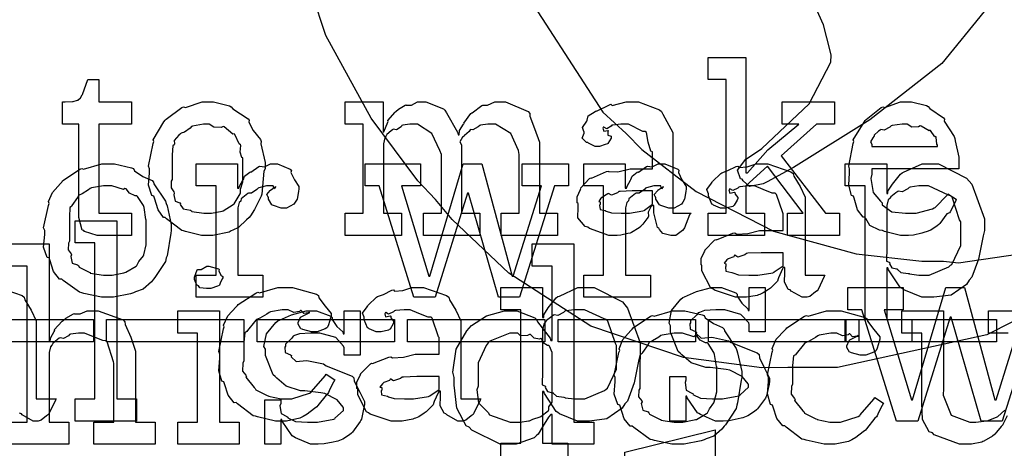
# Model space of a CAD drawing. Extents: x 0 to 8.5, y 0 to 11.
# Tile 347 of 379: x 3.753 to 4.368, y 9.241 to 9.508. Entities that reach past the tile are written whole.
import ezdxf

# ---------------------------------------------------------------- set-up
doc = ezdxf.new("R2010")
doc.units = 0
doc.layers.get('0').update_dxf_attribs({"linetype": 'CONTINUOUS'})

msp = doc.modelspace()

# ---------------------------------------------------------------- linework, layer by layer
at = {"color": 0}
for points in [[(4.45128, 9.35949), (4.35693, 9.31158), (4.26367, 9.29124), (4.23264, 9.29124), (4.21631, 9.29113), (4.16732, 9.29742), (4.10954, 9.31711), (4.05832, 9.3501), (4.02285, 9.38362), (4.01258, 9.39606), (4.00151, 9.40782), (3.97228, 9.44678), (3.94412, 9.49849), (3.92686, 9.55024)], [(4.06218, 9.53521), (4.11703, 9.45057), (4.13151, 9.43728), (4.14139, 9.42725), (4.1754, 9.4011), (4.22353, 9.37636), (4.27522, 9.36219), (4.31619, 9.35764), (4.32986, 9.35764), (4.33919, 9.35656), (4.3916, 9.36421)], [(4.35514, 9.5134), (4.32883, 9.48096), (4.28375, 9.44569), (4.236, 9.41613), (4.21962, 9.40712), (4.21962, 9.40712), (4.21712, 9.40593), (4.20871, 9.40424), (4.20475, 9.40776), (4.204, 9.40886), (4.20307, 9.40907), (4.20122, 9.41433), (4.20643, 9.42117), (4.2079, 9.42231), (4.21625, 9.42785), (4.24593, 9.45583), (4.25933, 9.48172), (4.25956, 9.48611), (4.2589, 9.48882), (4.25483, 9.50515), (4.24621, 9.52419)], [(3.74517, 9.36833), (3.77121, 9.36833), (3.77121, 9.308), (3.77186, 9.308), (3.77186, 9.308), (3.77235, 9.30994), (3.77436, 9.31375), (3.77468, 9.31429), (3.77442, 9.31478), (3.77935, 9.32015), (3.77989, 9.32058), (3.77989, 9.32058), (3.78157, 9.3221), (3.78635, 9.32471), (3.78706, 9.32493), (3.78711, 9.32471), (3.79064, 9.32471), (3.79492, 9.32667), (3.79639, 9.32667), (3.80192, 9.32667), (3.81739, 9.3209), (3.81853, 9.31972), (3.81879, 9.31799), (3.82232, 9.31011), (3.82525, 9.30154), (3.82525, 9.29867), (3.82525, 9.25722), (3.8374, 9.25722), (3.8374, 9.24333), (3.79921, 9.24333), (3.79921, 9.25722), (3.81158, 9.25722), (3.81158, 9.29389), (3.81131, 9.29476), (3.8074, 9.30724), (3.80658, 9.308), (3.80479, 9.30806), (3.79889, 9.31044), (3.79324, 9.31278), (3.79139, 9.31278), (3.78956, 9.31278), (3.78461, 9.31207), (3.78401, 9.3119), (3.78336, 9.31104), (3.78022, 9.30935), (3.778, 9.30979), (3.7775, 9.30951), (3.77653, 9.30871), (3.7736, 9.30626), (3.77311, 9.30544), (3.77294, 9.30518), (3.77214, 9.30425), (3.77121, 9.30072), (3.77121, 9.29953), (3.77121, 9.25722), (3.78358, 9.25722), (3.78358, 9.24333), (3.74517, 9.24333)], [(3.74517, 9.25722), (3.75754, 9.25722), (3.75754, 9.35444), (3.74517, 9.35444)], [(3.73981, 9.34119), (3.75429, 9.33615), (3.75558, 9.33513), (3.75603, 9.3335), (3.76004, 9.32699), (3.76318, 9.32042), (3.76318, 9.31819), (3.76318, 9.27175), (3.77556, 9.27175), (3.77512, 9.27083), (3.77126, 9.26269), (3.77078, 9.26199), (3.76958, 9.26118), (3.76617, 9.2584), (3.76438, 9.25786), (3.76383, 9.25786), (3.76133, 9.25786), (3.75439, 9.26167), (3.75385, 9.26243), (3.75265, 9.26281)], [(4.05339, 9.23008), (4.05339, 9.24397), (4.05339, 9.24397), (4.06575, 9.24397), (4.06575, 9.32731), (4.05339, 9.32731), (4.05339, 9.34119), (4.07943, 9.34119), (4.07943, 9.32254), (4.08008, 9.32254), (4.08008, 9.32406), (4.08296, 9.32844), (4.08794, 9.33469), (4.08897, 9.33556), (4.0899, 9.33583), (4.1014, 9.34119), (4.10525, 9.34119), (4.11165, 9.34119), (4.12924, 9.33219), (4.13086, 9.33035), (4.13238, 9.32835), (4.1404, 9.30675), (4.1404, 9.29953), (4.13954, 9.29617), (4.13667, 9.28168), (4.13243, 9.27035), (4.13086, 9.2685), (4.12918, 9.26585), (4.11951, 9.25922), (4.10878, 9.25786), (4.10525, 9.25786), (4.10118, 9.25786), (4.09, 9.26243), (4.08897, 9.26329), (4.08789, 9.26378), (4.08051, 9.27507), (4.08008, 9.27632), (4.07943, 9.27632), (4.07943, 9.24397), (4.09506, 9.24397), (4.09506, 9.23008)], [(4.3884, 9.32731), (4.36649, 9.25786), (4.35325, 9.25786), (4.33458, 9.32275), (4.33393, 9.32275), (4.31375, 9.25786), (4.30051, 9.25786), (4.27881, 9.32731), (4.27881, 9.32731), (4.27013, 9.32731), (4.27013, 9.34119), (4.30464, 9.34119), (4.30464, 9.32731), (4.29269, 9.32731), (4.30985, 9.27111), (4.31049, 9.27111), (4.33132, 9.34119), (4.34283, 9.34119), (4.36193, 9.27111), (4.36257, 9.27111), (4.38015, 9.32731)], [(4.36951, 9.26113), (4.36708, 9.25608), (4.36675, 9.25549), (4.36572, 9.25439), (4.36279, 9.25082), (4.36187, 9.24972), (4.36154, 9.2494), (4.3604, 9.24849), (4.35504, 9.24539), (4.35439, 9.24507), (4.35368, 9.24462), (4.34733, 9.24333), (4.34526, 9.24333), (4.34526, 9.24333), (4.33968, 9.24333), (4.324, 9.24929), (4.32292, 9.25049), (4.3209, 9.25114), (4.31657, 9.25879), (4.31619, 9.26921), (4.31619, 9.27263), (4.31619, 9.31278), (4.30382, 9.31278), (4.30382, 9.32667), (4.32986, 9.32667), (4.32986, 9.27806), (4.32958, 9.27403), (4.33447, 9.26156), (4.34614, 9.25722), (4.35004, 9.25722), (4.35004, 9.25722), (4.35661, 9.25797), (4.35721, 9.25808), (4.35758, 9.25819), (4.36322, 9.26042), (4.36372, 9.26069), (4.36372, 9.26069), (4.36817, 9.2646)], [(4.37022, 9.31278), (4.35786, 9.31278), (4.35786, 9.32667), (4.3839, 9.32667)]]:
    msp.add_lwpolyline(points, dxfattribs=at)
for points in [[(4.18278, 9.38753), (4.19407, 9.38753), (4.19407, 9.47086), (4.18278, 9.47086), (4.18278, 9.48475), (4.20643, 9.48475), (4.20643, 9.41271), (4.20731, 9.41271), (4.22011, 9.42703), (4.23942, 9.44308), (4.229, 9.44308), (4.229, 9.45697), (4.26178, 9.45697), (4.26178, 9.44308), (4.25049, 9.44308), (4.22835, 9.42333), (4.25613, 9.38753), (4.26481, 9.38753), (4.26481, 9.37364), (4.23226, 9.37364), (4.23226, 9.38753), (4.24203, 9.38753), (4.21989, 9.41683), (4.20643, 9.40468), (4.20643, 9.38753), (4.21793, 9.38753), (4.21793, 9.37364), (4.18278, 9.37364), (4.18278, 9.38753)], [(3.80393, 9.37364), (3.80117, 9.37364), (3.79335, 9.37619), (3.79286, 9.37668), (3.79183, 9.37701), (3.78982, 9.38493), (3.78982, 9.38753), (3.78982, 9.44308), (3.77962, 9.44308), (3.77962, 9.45697), (3.78114, 9.45697), (3.78114, 9.45697), (3.78581, 9.45719), (3.78614, 9.45719), (3.78614, 9.45719), (3.78896, 9.45801), (3.78917, 9.45806), (3.78917, 9.45811), (3.79081, 9.45947), (3.7909, 9.45958), (3.7909, 9.45958), (3.79189, 9.46137), (3.79199, 9.46153), (3.79546, 9.47086), (3.80219, 9.47086), (3.80219, 9.45697), (3.8226, 9.45697), (3.8226, 9.44308), (3.80219, 9.44308), (3.80219, 9.38753), (3.8226, 9.38753), (3.8226, 9.37364), (3.82172, 9.37364), (3.81976, 9.37364), (3.81912, 9.37364), (3.81799, 9.37364), (3.81538, 9.37364), (3.81456, 9.37364), (3.81326, 9.37364), (3.81033, 9.37364), (3.80935, 9.37364), (3.808, 9.37364), (3.8049, 9.37364), (3.80393, 9.37364)], [(3.87017, 9.37364), (3.86643, 9.37364), (3.85628, 9.37603), (3.85519, 9.37646), (3.854, 9.37674), (3.84446, 9.38406), (3.84369, 9.38493), (3.84256, 9.38493), (3.83925, 9.38965), (3.83697, 9.39692), (3.83653, 9.39817), (3.83529, 9.39854), (3.83333, 9.40494), (3.83393, 9.41276), (3.83393, 9.41531), (3.83333, 9.41689), (3.8361, 9.43099), (3.83653, 9.43224), (3.83615, 9.43332), (3.84293, 9.44461), (3.84369, 9.44547), (3.84424, 9.44624), (3.85406, 9.4535), (3.85519, 9.45394), (3.85628, 9.45356), (3.86669, 9.45697), (3.87017, 9.45697), (3.87386, 9.45697), (3.88379, 9.45449), (3.88493, 9.45394), (3.88585, 9.45258), (3.89546, 9.44646), (3.89621, 9.44547), (3.89583, 9.44439), (3.89871, 9.43918), (3.90315, 9.43354), (3.9036, 9.43224), (3.90343, 9.43072), (3.90619, 9.41917), (3.90619, 9.41531), (3.90539, 9.41374), (3.90403, 9.39947), (3.9036, 9.39817), (3.90256, 9.39611), (3.89953, 9.38976), (3.89697, 9.3859), (3.89621, 9.38493), (3.89453, 9.38336), (3.88938, 9.37869), (3.88601, 9.37701), (3.88493, 9.37646), (3.88357, 9.37576), (3.87349, 9.37364), (3.87017, 9.37364)], [(3.95611, 9.38753), (3.96739, 9.38753), (3.96739, 9.44308), (3.95611, 9.44308), (3.95611, 9.45697), (3.97976, 9.45697), (3.97976, 9.43832), (3.98019, 9.43832), (3.98019, 9.43832), (3.98269, 9.44428), (3.98301, 9.44482), (3.98275, 9.44526), (3.98731, 9.45047), (3.98779, 9.4509), (3.98779, 9.4509), (3.98931, 9.45242), (3.99349, 9.45503), (3.99408, 9.45524), (3.99419, 9.45492), (3.9975, 9.45503), (4.00125, 9.45697), (4.00256, 9.45697), (4.00651, 9.45697), (4.01742, 9.45264), (4.01839, 9.45176), (4.01937, 9.45025), (4.02626, 9.4381), (4.02664, 9.43636), (4.02729, 9.43636), (4.02729, 9.43636), (4.0274, 9.43913), (4.03, 9.44299), (4.03033, 9.44353), (4.03022, 9.44362), (4.03461, 9.44976), (4.0351, 9.45025), (4.03532, 9.45019), (4.04139, 9.45475), (4.04204, 9.45503), (4.04204, 9.45503), (4.04497, 9.45503), (4.04958, 9.45697), (4.05117, 9.45697), (4.05621, 9.45697), (4.07036, 9.45101), (4.07135, 9.44982), (4.07135, 9.44814), (4.07438, 9.44032), (4.07742, 9.43186), (4.07742, 9.42899), (4.07742, 9.38753), (4.08871, 9.38753), (4.08871, 9.37364), (4.05354, 9.37364), (4.05354, 9.38753), (4.06483, 9.38753), (4.06483, 9.42421), (4.0644, 9.42665), (4.05963, 9.43728), (4.05003, 9.44308), (4.04682, 9.44308), (4.04514, 9.44308), (4.04064, 9.44239), (4.0401, 9.44222), (4.03922, 9.4414), (4.03592, 9.43951), (4.0345, 9.43983), (4.03424, 9.43961), (4.03364, 9.43853), (4.03054, 9.43593), (4.03033, 9.43549), (4.02946, 9.4349), (4.02761, 9.43207), (4.02881, 9.43028), (4.02881, 9.42964), (4.02881, 9.38753), (4.0401, 9.38753), (4.0401, 9.37364), (4.00493, 9.37364), (4.00493, 9.38753), (4.01622, 9.38753), (4.01622, 9.42421), (4.01519, 9.42665), (4.01014, 9.43728), (4.00119, 9.44308), (3.99821, 9.44308), (3.99653, 9.44308), (3.99203, 9.44239), (3.99149, 9.44222), (3.991, 9.4414), (3.98822, 9.43951), (3.98606, 9.43994), (3.98562, 9.43961), (3.98475, 9.43886), (3.9821, 9.43653), (3.98161, 9.43576), (3.9815, 9.43549), (3.98079, 9.43457), (3.97999, 9.43088), (3.97999, 9.42964), (3.97999, 9.38753), (3.99126, 9.38753), (3.99126, 9.37364), (3.95611, 9.37364), (3.95611, 9.38753)], [(4.12506, 9.37364), (4.12071, 9.37364), (4.10872, 9.37799), (4.10769, 9.37885), (4.1059, 9.37924), (4.1014, 9.3846), (4.10161, 9.39139), (4.10161, 9.39361), (4.10107, 9.39393), (4.10107, 9.39779), (4.10303, 9.40229), (4.10335, 9.40294), (4.10314, 9.40321), (4.10872, 9.40924), (4.10943, 9.40967), (4.11003, 9.40944), (4.11936, 9.41357), (4.1205, 9.41379), (4.1205, 9.41357), (4.12631, 9.41342), (4.13411, 9.41531), (4.13678, 9.41531), (4.14806, 9.41531), (4.14806, 9.42572), (4.14703, 9.42626), (4.14535, 9.43186), (4.14426, 9.43782), (4.1435, 9.43853), (4.14208, 9.43853), (4.13303, 9.44308), (4.13004, 9.44308), (4.12819, 9.44308), (4.12321, 9.44254), (4.12267, 9.44243), (4.12224, 9.44174), (4.11951, 9.44026), (4.11757, 9.44129), (4.11724, 9.44114), (4.11724, 9.44092), (4.11703, 9.44054), (4.11774, 9.43864), (4.12022, 9.43918), (4.1205, 9.43896), (4.12011, 9.43853), (4.12022, 9.43619), (4.12224, 9.43554), (4.12224, 9.43528), (4.12218, 9.43431), (4.12022, 9.43104), (4.11985, 9.43072), (4.11843, 9.43033), (4.1149, 9.42919), (4.11376, 9.42919), (4.11225, 9.42919), (4.10807, 9.43121), (4.10769, 9.43158), (4.10672, 9.43169), (4.10417, 9.43425), (4.10531, 9.4375), (4.10531, 9.43853), (4.10514, 9.43853), (4.10433, 9.44097), (4.10693, 9.44493), (4.10726, 9.44547), (4.10715, 9.44553), (4.10796, 9.44829), (4.11225, 9.4509), (4.1129, 9.45133), (4.11307, 9.45111), (4.1211, 9.45524), (4.12201, 9.45546), (4.12289, 9.45469), (4.13151, 9.45697), (4.13439, 9.45697), (4.13921, 9.45697), (4.1525, 9.45193), (4.15369, 9.4509), (4.15451, 9.44928), (4.16064, 9.43782), (4.16064, 9.43397), (4.16064, 9.38753), (4.17215, 9.38753), (4.17111, 9.38661), (4.16803, 9.37847), (4.16758, 9.37776), (4.16678, 9.37674), (4.16265, 9.37364), (4.16129, 9.37364), (4.15956, 9.37364), (4.1544, 9.37478), (4.1525, 9.37744), (4.15196, 9.37819), (4.15126, 9.37864), (4.14893, 9.38775), (4.14893, 9.39079), (4.14893, 9.39231), (4.14806, 9.39231), (4.14708, 9.39154), (4.14524, 9.38807), (4.14551, 9.38574), (4.14524, 9.38514), (4.14442, 9.38406), (4.14199, 9.38064), (4.141, 9.37961), (4.14068, 9.37929), (4.13981, 9.37842), (4.13482, 9.37549), (4.13417, 9.37517), (4.13271, 9.37483), (4.12836, 9.37386), (4.12587, 9.37364), (4.12506, 9.37364)], [(4.30675, 9.37364), (4.303, 9.37364), (4.29286, 9.37619), (4.29178, 9.37668), (4.28971, 9.3769), (4.28386, 9.37993), (4.28125, 9.38428), (4.28049, 9.38514), (4.27951, 9.3851), (4.27615, 9.38971), (4.27393, 9.39692), (4.27354, 9.39817), (4.27235, 9.3986), (4.27056, 9.40506), (4.27115, 9.41276), (4.27115, 9.41531), (4.27056, 9.41689), (4.27333, 9.43099), (4.27376, 9.43224), (4.27339, 9.43326), (4.28017, 9.44439), (4.28093, 9.44526), (4.28147, 9.44601), (4.2909, 9.45344), (4.29199, 9.45394), (4.29308, 9.45356), (4.303, 9.45697), (4.30632, 9.45697), (4.30979, 9.45697), (4.31917, 9.45464), (4.32021, 9.45415), (4.32118, 9.45281), (4.32969, 9.447), (4.3304, 9.44612), (4.33024, 9.44504), (4.33653, 9.43539), (4.33692, 9.43419), (4.33703, 9.43261), (4.33931, 9.42242), (4.33931, 9.419), (4.33931, 9.41531), (4.28504, 9.41531), (4.28504, 9.41183), (4.28444, 9.40918), (4.28575, 9.40044), (4.29047, 9.39512), (4.29156, 9.39404), (4.2915, 9.39268), (4.29742, 9.38835), (4.30604, 9.38753), (4.30892, 9.38753), (4.31267, 9.38753), (4.32292, 9.39025), (4.32389, 9.39079), (4.32449, 9.39111), (4.33203, 9.39882), (4.33257, 9.39968), (4.33778, 9.39621), (4.33718, 9.39481), (4.33388, 9.38846), (4.33344, 9.38775), (4.33187, 9.38704), (4.32758, 9.38112), (4.32693, 9.38058), (4.32579, 9.37961), (4.32194, 9.37696), (4.3189, 9.37592), (4.31803, 9.3756), (4.31629, 9.37517), (4.31114, 9.37392), (4.30783, 9.37364), (4.30675, 9.37364)], [(3.87017, 9.38753), (3.87261, 9.38753), (3.87924, 9.38883), (3.87993, 9.38906), (3.87993, 9.38906), (3.88624, 9.39296), (3.88667, 9.39339), (3.88678, 9.39344), (3.89057, 9.39953), (3.89079, 9.40013), (3.89079, 9.40013), (3.89068, 9.40261), (3.89208, 9.40712), (3.89208, 9.40858), (3.89208, 9.42204), (3.8915, 9.42219), (3.89051, 9.42551), (3.891, 9.42969), (3.89079, 9.43028), (3.88986, 9.43088), (3.8871, 9.43658), (3.88667, 9.43701), (3.88585, 9.4369), (3.88058, 9.44135), (3.87993, 9.44157), (3.87869, 9.44097), (3.87397, 9.44119), (3.8711, 9.44308), (3.87017, 9.44308), (3.86768, 9.44308), (3.86083, 9.44185), (3.86019, 9.44157), (3.85926, 9.44054), (3.85568, 9.43815), (3.85363, 9.4375), (3.85325, 9.43701), (3.85215, 9.43619), (3.84939, 9.43294), (3.8495, 9.43088), (3.84933, 9.43028), (3.84842, 9.42958), (3.84804, 9.42393), (3.84804, 9.42204), (3.84804, 9.40858), (3.8475, 9.40744), (3.84744, 9.40332), (3.84912, 9.40076), (3.84933, 9.40013), (3.84901, 9.39903), (3.84988, 9.39501), (3.85281, 9.39393), (3.85325, 9.39339), (3.85297, 9.39301), (3.85482, 9.39019), (3.85949, 9.38932), (3.86019, 9.38906), (3.8604, 9.38867), (3.86774, 9.38753), (3.87017, 9.38753)], [(4.28504, 9.42919), (4.32607, 9.42919), (4.32607, 9.43007), (4.32553, 9.4305), (4.32514, 9.4349), (4.32497, 9.43528), (4.32433, 9.43517), (4.32172, 9.43913), (4.32129, 9.4394), (4.3209, 9.43901), (4.31581, 9.44189), (4.31521, 9.442), (4.31418, 9.44135), (4.30994, 9.44125), (4.30718, 9.44308), (4.30632, 9.44308), (4.30399, 9.44308), (4.29764, 9.44222), (4.29699, 9.442), (4.29617, 9.44114), (4.29269, 9.43935), (4.29069, 9.43967), (4.29025, 9.4394), (4.28928, 9.43864), (4.2864, 9.43625), (4.2864, 9.43549), (4.28635, 9.43528), (4.28564, 9.43463), (4.28429, 9.43201), (4.28504, 9.43056), (4.28504, 9.43007), (4.28504, 9.42919)], [(3.80794, 9.33507), (3.80387, 9.33507), (3.79286, 9.33746), (3.79167, 9.33789), (3.79015, 9.33817), (3.77994, 9.34549), (3.77908, 9.34636), (3.77778, 9.34636), (3.77403, 9.35107), (3.77171, 9.35835), (3.77126, 9.3596), (3.77001, 9.35997), (3.76779, 9.36638), (3.76844, 9.37418), (3.76844, 9.37674), (3.76779, 9.37831), (3.77078, 9.39242), (3.77126, 9.39367), (3.77083, 9.39475), (3.77328, 9.4005), (3.77821, 9.40603), (3.77908, 9.4069), (3.77957, 9.40767), (3.79042, 9.41493), (3.79167, 9.41536), (3.79264, 9.41499), (3.8041, 9.4184), (3.80794, 9.4184), (3.81196, 9.4184), (3.82275, 9.4159), (3.824, 9.41536), (3.8246, 9.41401), (3.82981, 9.41049), (3.8355, 9.40788), (3.83637, 9.4069), (3.83669, 9.40582), (3.84392, 9.39497), (3.8444, 9.39367), (3.84489, 9.39214), (3.84744, 9.38058), (3.84744, 9.37674), (3.84717, 9.37517), (3.84489, 9.36089), (3.8444, 9.3596), (3.84392, 9.35747), (3.83724, 9.34733), (3.83637, 9.34636), (3.83507, 9.34462), (3.82997, 9.34011), (3.82519, 9.33843), (3.824, 9.33789), (3.8221, 9.33718), (3.81147, 9.33507), (3.80794, 9.33507)], [(3.86307, 9.34896), (3.87543, 9.34896), (3.87543, 9.40451), (3.86307, 9.40451), (3.86307, 9.4184), (3.88889, 9.4184), (3.88889, 9.40321), (3.88976, 9.40321), (3.88976, 9.40321), (3.89008, 9.4044), (3.89225, 9.40821), (3.89258, 9.40864), (3.89258, 9.40864), (3.89328, 9.41064), (3.89649, 9.41308), (3.89692, 9.41342), (3.89719, 9.41314), (3.90224, 9.41667), (3.90278, 9.41689), (3.90278, 9.41678), (3.90571, 9.4165), (3.9095, 9.4184), (3.91081, 9.4184), (3.91374, 9.4184), (3.92176, 9.41499), (3.92253, 9.41428), (3.92225, 9.41292), (3.92437, 9.40826), (3.92708, 9.40419), (3.92708, 9.40278), (3.92686, 9.40115), (3.92606, 9.39621), (3.92492, 9.39442), (3.92449, 9.39388), (3.92404, 9.39307), (3.91949, 9.39063), (3.91797, 9.39063), (3.91618, 9.39063), (3.91124, 9.39225), (3.91081, 9.39258), (3.91032, 9.39274), (3.90821, 9.39638), (3.90821, 9.39757), (3.90793, 9.39757), (3.90707, 9.39919), (3.90929, 9.40169), (3.9095, 9.40192), (3.90944, 9.40192), (3.9094, 9.40192), (3.91243, 9.40403), (3.91276, 9.40408), (3.91276, 9.40429), (3.91265, 9.40392), (3.91168, 9.40278), (3.91118, 9.40451), (3.91103, 9.40451), (3.91043, 9.40451), (3.90907, 9.40451), (3.90864, 9.40451), (3.9069, 9.40451), (3.90224, 9.40343), (3.90169, 9.40321), (3.90093, 9.40229), (3.89768, 9.40013), (3.89578, 9.40007), (3.8954, 9.39974), (3.89432, 9.39899), (3.89122, 9.39643), (3.891, 9.39529), (3.89085, 9.39497), (3.88992, 9.39426), (3.88911, 9.3909), (3.88911, 9.38976), (3.88911, 9.34896), (3.90474, 9.34896), (3.90474, 9.33507), (3.86307, 9.33507), (3.86307, 9.34896)], [(3.97732, 9.40451), (3.96864, 9.40451), (3.96864, 9.4184), (4.00315, 9.4184), (4.00315, 9.40451), (3.99121, 9.40451), (4.00836, 9.34831), (4.009, 9.34831), (4.02983, 9.4184), (4.04135, 9.4184), (4.06044, 9.34831), (4.06108, 9.34831), (4.07867, 9.40451), (4.06674, 9.40451), (4.06674, 9.4184), (4.0956, 9.4184), (4.0956, 9.40451), (4.08692, 9.40451), (4.065, 9.33507), (4.05176, 9.33507), (4.0331, 9.39996), (4.03244, 9.39996), (4.01226, 9.33507), (3.99903, 9.33507), (3.97732, 9.40451)], [(4.10508, 9.34896), (4.11746, 9.34896), (4.11746, 9.40451), (4.10508, 9.40451), (4.10508, 9.4184), (4.13092, 9.4184), (4.13092, 9.40321), (4.13178, 9.40321), (4.13178, 9.40321), (4.13211, 9.4044), (4.13428, 9.40821), (4.1346, 9.40864), (4.1346, 9.40864), (4.13531, 9.41064), (4.13851, 9.41308), (4.13894, 9.41342), (4.13921, 9.41314), (4.14426, 9.41667), (4.14481, 9.41689), (4.14481, 9.41678), (4.14774, 9.4165), (4.15153, 9.4184), (4.15283, 9.4184), (4.15576, 9.4184), (4.16379, 9.41499), (4.16456, 9.41428), (4.16428, 9.41292), (4.16639, 9.40826), (4.16911, 9.40419), (4.16911, 9.40278), (4.16889, 9.40115), (4.16808, 9.39621), (4.16694, 9.39442), (4.1665, 9.39388), (4.16607, 9.39307), (4.16151, 9.39063), (4.16, 9.39063), (4.15821, 9.39063), (4.15326, 9.39225), (4.15283, 9.39258), (4.15235, 9.39274), (4.15022, 9.39638), (4.15022, 9.39757), (4.14996, 9.39757), (4.14908, 9.39919), (4.15132, 9.40169), (4.15153, 9.40192), (4.15147, 9.40192), (4.15142, 9.40192), (4.15446, 9.40403), (4.15479, 9.40408), (4.15479, 9.40429), (4.15468, 9.40392), (4.15369, 9.40278), (4.15321, 9.40451), (4.15306, 9.40451), (4.15246, 9.40451), (4.1511, 9.40451), (4.15067, 9.40451), (4.14893, 9.40451), (4.14426, 9.40343), (4.14372, 9.40321), (4.14296, 9.40229), (4.13971, 9.40013), (4.13781, 9.40007), (4.13743, 9.39974), (4.13633, 9.39899), (4.13325, 9.39643), (4.13303, 9.39529), (4.13286, 9.39497), (4.13194, 9.39426), (4.13113, 9.3909), (4.13113, 9.38976), (4.13113, 9.34896), (4.14675, 9.34896), (4.14675, 9.33507), (4.10508, 9.33507), (4.10508, 9.34896)], [(4.20454, 9.33507), (4.19982, 9.33507), (4.18679, 9.33942), (4.18565, 9.34028), (4.1844, 9.34076), (4.17893, 9.35151), (4.17893, 9.35504), (4.17839, 9.35531), (4.17833, 9.35921), (4.18056, 9.36372), (4.18088, 9.36436), (4.18078, 9.36447), (4.18685, 9.37067), (4.18761, 9.3711), (4.1881, 9.37088), (4.19829, 9.375), (4.19954, 9.37522), (4.20068, 9.37446), (4.20751, 9.37483), (4.21485, 9.37674), (4.21733, 9.37674), (4.22971, 9.37674), (4.22971, 9.38715), (4.22939, 9.38769), (4.22553, 9.39925), (4.22472, 9.39996), (4.22287, 9.39996), (4.21707, 9.40224), (4.21169, 9.40451), (4.20996, 9.40451), (4.20796, 9.40451), (4.20253, 9.40397), (4.20193, 9.40386), (4.20128, 9.4031), (4.19814, 9.40169), (4.1964, 9.40272), (4.19607, 9.40256), (4.19607, 9.40235), (4.19581, 9.40201), (4.19635, 9.40007), (4.19922, 9.40061), (4.19954, 9.40039), (4.19971, 9.39947), (4.20128, 9.3974), (4.20128, 9.39671), (4.20101, 9.39572), (4.19911, 9.39247), (4.19868, 9.39214), (4.19824, 9.39176), (4.19368, 9.39063), (4.19217, 9.39063), (4.19054, 9.39063), (4.18608, 9.39264), (4.18565, 9.39301), (4.18511, 9.39324), (4.18306, 9.39828), (4.18306, 9.39996), (4.18289, 9.39996), (4.18201, 9.4024), (4.18485, 9.40636), (4.18522, 9.4069), (4.18549, 9.40728), (4.19065, 9.41233), (4.19129, 9.41276), (4.19129, 9.41271), (4.19499, 9.41407), (4.20031, 9.41667), (4.20128, 9.41689), (4.20199, 9.41613), (4.20719, 9.4165), (4.21283, 9.4184), (4.21474, 9.4184), (4.22, 9.4184), (4.23449, 9.41336), (4.23579, 9.41233), (4.23622, 9.41069), (4.24024, 9.40419), (4.24338, 9.39763), (4.24338, 9.3954), (4.24338, 9.34896), (4.25575, 9.34896), (4.25532, 9.34804), (4.25146, 9.3399), (4.25097, 9.33919), (4.24978, 9.33837), (4.24636, 9.33561), (4.24457, 9.33507), (4.24403, 9.33507), (4.24154, 9.33507), (4.2346, 9.33886), (4.23406, 9.33963), (4.23286, 9.34), (4.23042, 9.34462), (4.23058, 9.35032), (4.23058, 9.35221), (4.23058, 9.35374), (4.22971, 9.35374), (4.22917, 9.35275), (4.22678, 9.34717), (4.22646, 9.34657), (4.22613, 9.34511), (4.22217, 9.34115), (4.22168, 9.34071), (4.22054, 9.34), (4.21712, 9.33778), (4.215, 9.33686), (4.21431, 9.33658), (4.21343, 9.33621), (4.20676, 9.33507), (4.20454, 9.33507)], [(4.26839, 9.32118), (4.28076, 9.32118), (4.28076, 9.40451), (4.26839, 9.40451), (4.26839, 9.4184), (4.29443, 9.4184), (4.29443, 9.39974), (4.29508, 9.39974), (4.29508, 9.40126), (4.29796, 9.40565), (4.30296, 9.41189), (4.30399, 9.41276), (4.3049, 9.41303), (4.3164, 9.4184), (4.32026, 9.4184), (4.32667, 9.4184), (4.34424, 9.4094), (4.34586, 9.40756), (4.34739, 9.40554), (4.35542, 9.38396), (4.35542, 9.37674), (4.35454, 9.37338), (4.35167, 9.35889), (4.34744, 9.34754), (4.34586, 9.34571), (4.34418, 9.34304), (4.33453, 9.33643), (4.32379, 9.33507), (4.32026, 9.33507), (4.31619, 9.33507), (4.30501, 9.33963), (4.30399, 9.3405), (4.3029, 9.34099), (4.29551, 9.35226), (4.29508, 9.35351), (4.29443, 9.35351), (4.29443, 9.32118), (4.31006, 9.32118), (4.31006, 9.30729), (4.26839, 9.30729), (4.26839, 9.32118)], [(3.80794, 9.34896), (3.8106, 9.34896), (3.81782, 9.35026), (3.81858, 9.35047), (3.81912, 9.35064), (3.82547, 9.35439), (3.82596, 9.35482), (3.82596, 9.35482), (3.82731, 9.35732), (3.83008, 9.36094), (3.83029, 9.36154), (3.83029, 9.36154), (3.83182, 9.36789), (3.83182, 9.37001), (3.83182, 9.38346), (3.83165, 9.38368), (3.83051, 9.39111), (3.83029, 9.39171), (3.83008, 9.39231), (3.82644, 9.398), (3.82596, 9.39844), (3.82487, 9.39833), (3.82146, 9.40013), (3.81933, 9.40278), (3.81858, 9.403), (3.8176, 9.40224), (3.81033, 9.40451), (3.80794, 9.40451), (3.80518, 9.40451), (3.79764, 9.40326), (3.79688, 9.403), (3.79574, 9.40201), (3.79178, 9.39958), (3.78988, 9.39887), (3.7895, 9.39844), (3.78896, 9.39735), (3.78537, 9.39236), (3.78515, 9.39171), (3.78407, 9.391), (3.78386, 9.38536), (3.78386, 9.38346), (3.78386, 9.37001), (3.78326, 9.36893), (3.78304, 9.36475), (3.78494, 9.36219), (3.78515, 9.36154), (3.78472, 9.36051), (3.78564, 9.35644), (3.78901, 9.35536), (3.7895, 9.35482), (3.78993, 9.35389), (3.79611, 9.35075), (3.79688, 9.35047), (3.79693, 9.3501), (3.80518, 9.34896), (3.80794, 9.34896)], [(4.31635, 9.34896), (4.32081, 9.34896), (4.33306, 9.35406), (4.33415, 9.35504), (4.33496, 9.35558), (4.34065, 9.3674), (4.34065, 9.37131), (4.34065, 9.38217), (4.33985, 9.3834), (4.33524, 9.39746), (4.33415, 9.39844), (4.33285, 9.39882), (4.32047, 9.40451), (4.31635, 9.40451), (4.31435, 9.40451), (4.30897, 9.40381), (4.30832, 9.40365), (4.30751, 9.40272), (4.30393, 9.40093), (4.30165, 9.40132), (4.30117, 9.40104), (4.30007, 9.40022), (4.29688, 9.39779), (4.29633, 9.39697), (4.29617, 9.39671), (4.29531, 9.39583), (4.29443, 9.39225), (4.29443, 9.39106), (4.29443, 9.36242), (4.29411, 9.36133), (4.29422, 9.35764), (4.2959, 9.35699), (4.29617, 9.35656), (4.29601, 9.3559), (4.29753, 9.3534), (4.30062, 9.35275), (4.30117, 9.35243), (4.30111, 9.35237), (4.30311, 9.35047), (4.30767, 9.34999), (4.30832, 9.34983), (4.30854, 9.34961), (4.3144, 9.34896), (4.31635, 9.34896)], [(4.13049, 9.38753), (4.13357, 9.38753), (4.14199, 9.389), (4.14285, 9.38926), (4.14312, 9.38943), (4.14806, 9.39324), (4.14806, 9.39447), (4.14806, 9.40142), (4.13807, 9.40142), (4.13531, 9.40142), (4.12776, 9.4011), (4.12701, 9.40099), (4.12614, 9.40018), (4.1224, 9.39876), (4.1205, 9.39985), (4.12007, 9.39968), (4.11919, 9.39899), (4.11626, 9.39719), (4.11638, 9.39751), (4.11638, 9.39751), (4.11583, 9.39692), (4.11447, 9.39486), (4.11529, 9.39458), (4.11529, 9.39447), (4.11529, 9.39296), (4.1149, 9.39247), (4.11529, 9.38992), (4.11854, 9.38911), (4.11919, 9.38883), (4.11919, 9.38883), (4.1225, 9.38769), (4.12847, 9.38753), (4.13049, 9.38753)], [(3.78738, 9.27175), (3.79975, 9.27175), (3.79975, 9.36897), (3.78738, 9.36897), (3.78738, 9.38286), (3.81342, 9.38286), (3.81342, 9.27175), (3.82579, 9.27175), (3.82579, 9.25786), (3.78738, 9.25786), (3.78738, 9.27175)], [(4.05925, 9.24333), (4.05285, 9.24333), (4.03526, 9.25222), (4.03364, 9.25396), (4.03168, 9.25489), (4.02593, 9.26585), (4.02408, 9.28022), (4.02408, 9.285), (4.02339, 9.28836), (4.02539, 9.30279), (4.03201, 9.31407), (4.03364, 9.31581), (4.03494, 9.31739), (4.04438, 9.32357), (4.0555, 9.32667), (4.05925, 9.32667), (4.06332, 9.32667), (4.07449, 9.32215), (4.07553, 9.32124), (4.07622, 9.31967), (4.08415, 9.30951), (4.08464, 9.30821), (4.08529, 9.30821), (4.08529, 9.35444), (4.07292, 9.35444), (4.07292, 9.36833), (4.09896, 9.36833), (4.09896, 9.25722), (4.11133, 9.25722), (4.11133, 9.24333), (4.08529, 9.24333), (4.08529, 9.26199), (4.08464, 9.26199), (4.08306, 9.26036), (4.07926, 9.25429), (4.07656, 9.24972), (4.07553, 9.24875), (4.07417, 9.2474), (4.06293, 9.24333), (4.05925, 9.24333)], [(4.21039, 9.34896), (4.21382, 9.34896), (4.2231, 9.35042), (4.22407, 9.35069), (4.22401, 9.35086), (4.22971, 9.35465), (4.22971, 9.3559), (4.22971, 9.36285), (4.21886, 9.36285), (4.21582, 9.36285), (4.20751, 9.36253), (4.20671, 9.36242), (4.20562, 9.36154), (4.20133, 9.36019), (4.19954, 9.36128), (4.19911, 9.36111), (4.19874, 9.36029), (4.19521, 9.35915), (4.19499, 9.35894), (4.19439, 9.35835), (4.19282, 9.35628), (4.1939, 9.35601), (4.1939, 9.3559), (4.1939, 9.35439), (4.19353, 9.35394), (4.19379, 9.35135), (4.19749, 9.35053), (4.19824, 9.35026), (4.19824, 9.35026), (4.20171, 9.34913), (4.20822, 9.34896), (4.21039, 9.34896)], [(3.87088, 9.34056), (3.86947, 9.34056), (3.86529, 9.34104), (3.86447, 9.34224), (3.86415, 9.3425), (3.86339, 9.34267), (3.86199, 9.34614), (3.86199, 9.34728), (3.86199, 9.34771), (3.86199, 9.34771), (3.86376, 9.35215), (3.86415, 9.35249), (3.86415, 9.35249), (3.8661, 9.35249), (3.86968, 9.35444), (3.87088, 9.35444), (3.87088, 9.35444), (3.87701, 9.35281), (3.87739, 9.35249), (3.87728, 9.35161), (3.87836, 9.34879), (3.87978, 9.34799), (3.87978, 9.34771), (3.87978, 9.34728), (3.87924, 9.34651), (3.87804, 9.34386), (3.87761, 9.34272), (3.87739, 9.3425), (3.87646, 9.34201), (3.87224, 9.34056), (3.87088, 9.34056)], [(3.91683, 9.25786), (3.91265, 9.25786), (3.90132, 9.26042), (3.90012, 9.2609), (3.89871, 9.26118), (3.88878, 9.2685), (3.88797, 9.26938), (3.88678, 9.26932), (3.88303, 9.27393), (3.88081, 9.28114), (3.88037, 9.28239), (3.87912, 9.28276), (3.87711, 9.28928), (3.87776, 9.29699), (3.87776, 9.29953), (3.87711, 9.30117), (3.8801, 9.31543), (3.88058, 9.31668), (3.88015, 9.31771), (3.88271, 9.32351), (3.88792, 9.32904), (3.88883, 9.32992), (3.88932, 9.33062), (3.90039, 9.33772), (3.90164, 9.33817), (3.90256, 9.33778), (3.91407, 9.34119), (3.91792, 9.34119), (3.92329, 9.34119), (3.9381, 9.33708), (3.9394, 9.33621), (3.93956, 9.33464), (3.94368, 9.32943), (3.94743, 9.32493), (3.94743, 9.3234), (3.94689, 9.3221), (3.94569, 9.31793), (3.94499, 9.3164), (3.94461, 9.31603), (3.94368, 9.31537), (3.93864, 9.31342), (3.93701, 9.31342), (3.93506, 9.31342), (3.92964, 9.31489), (3.92919, 9.31515), (3.9285, 9.31532), (3.92681, 9.31831), (3.92681, 9.31928), (3.92681, 9.31928), (3.92822, 9.32275), (3.92854, 9.32297), (3.92854, 9.32297), (3.93321, 9.32525), (3.93375, 9.32536), (3.93375, 9.32579), (3.93317, 9.32531), (3.93024, 9.32487), (3.92865, 9.32682), (3.92811, 9.32687), (3.92757, 9.32617), (3.92399, 9.32553), (3.92057, 9.32731), (3.91943, 9.32731), (3.91672, 9.32731), (3.9094, 9.3259), (3.90858, 9.32557), (3.90722, 9.32454), (3.90278, 9.322), (3.90082, 9.32124), (3.90033, 9.32081), (3.89953, 9.31972), (3.89501, 9.31435), (3.89469, 9.31364), (3.89344, 9.31299), (3.89274, 9.30697), (3.89274, 9.30496), (3.89274, 9.29542), (3.89214, 9.29406), (3.89204, 9.28907), (3.89415, 9.2864), (3.89447, 9.28564), (3.89404, 9.28515), (3.89931, 9.27881), (3.8999, 9.27826), (3.90028, 9.27724), (3.90733, 9.27382), (3.90815, 9.27349), (3.90815, 9.27344), (3.91613, 9.27175), (3.91878, 9.27175), (3.92279, 9.27175), (3.93386, 9.27522), (3.93485, 9.27587), (3.93506, 9.27626), (3.94358, 9.28603), (3.94417, 9.28717), (3.9496, 9.28347), (3.94874, 9.28212), (3.94646, 9.27772), (3.94564, 9.27561), (3.94526, 9.27501), (3.94428, 9.27408), (3.93896, 9.26747), (3.93832, 9.26676), (3.93685, 9.26563), (3.9324, 9.2621), (3.92985, 9.26069), (3.92899, 9.26025), (3.92779, 9.25965), (3.91954, 9.25786), (3.91683, 9.25786)], [(3.98953, 9.25786), (3.98481, 9.25786), (3.97179, 9.26221), (3.97065, 9.26307), (3.9694, 9.26357), (3.96392, 9.27431), (3.96392, 9.27783), (3.96338, 9.2781), (3.96332, 9.28201), (3.96556, 9.28651), (3.96588, 9.28717), (3.96576, 9.28728), (3.97185, 9.29346), (3.9726, 9.29389), (3.9731, 9.29368), (3.98329, 9.29779), (3.98454, 9.29801), (3.98568, 9.29725), (3.99251, 9.29764), (3.99983, 9.29953), (4.00233, 9.29953), (4.01471, 9.29953), (4.01471, 9.30994), (4.01438, 9.31049), (4.01053, 9.32206), (4.00971, 9.32275), (4.00786, 9.32275), (4.00206, 9.32503), (3.99669, 9.32731), (3.99496, 9.32731), (3.99294, 9.32731), (3.98753, 9.32676), (3.98693, 9.32667), (3.98628, 9.3259), (3.98313, 9.32449), (3.98139, 9.32553), (3.98107, 9.32536), (3.98107, 9.32514), (3.98079, 9.32482), (3.98133, 9.32286), (3.98421, 9.3234), (3.98454, 9.32319), (3.98469, 9.32226), (3.98628, 9.32021), (3.98628, 9.3195), (3.986, 9.31853), (3.9841, 9.31526), (3.98367, 9.31494), (3.98324, 9.31456), (3.97868, 9.31342), (3.97715, 9.31342), (3.97553, 9.31342), (3.97108, 9.31543), (3.97065, 9.31581), (3.97011, 9.31603), (3.96804, 9.32107), (3.96804, 9.32275), (3.96789, 9.32275), (3.96701, 9.32519), (3.96983, 9.32915), (3.97021, 9.32969), (3.97049, 9.33008), (3.97564, 9.33513), (3.97629, 9.33556), (3.97629, 9.3355), (3.97999, 9.33686), (3.98529, 9.33946), (3.98628, 9.33968), (3.98699, 9.33892), (3.99219, 9.33931), (3.99783, 9.34119), (3.99972, 9.34119), (4.00499, 9.34119), (4.01947, 9.33615), (4.02078, 9.33513), (4.02121, 9.3335), (4.02522, 9.32699), (4.02838, 9.32042), (4.02838, 9.31819), (4.02838, 9.27175), (4.04075, 9.27175), (4.04031, 9.27083), (4.03646, 9.26269), (4.03597, 9.26199), (4.03478, 9.26118), (4.03136, 9.2584), (4.02957, 9.25786), (4.02903, 9.25786), (4.02653, 9.25786), (4.01958, 9.26167), (4.01904, 9.26243), (4.01785, 9.26281), (4.0154, 9.26742), (4.01557, 9.27311), (4.01557, 9.27501), (4.01557, 9.27653), (4.01471, 9.27653), (4.01417, 9.27556), (4.01178, 9.26997), (4.01144, 9.26938), (4.01112, 9.2679), (4.00717, 9.26394), (4.00667, 9.26351), (4.00553, 9.26281), (4.00211, 9.26058), (4, 9.25965), (3.99929, 9.25939), (3.99843, 9.259), (3.99175, 9.25786), (3.98953, 9.25786)], [(4.19092, 9.25786), (4.18744, 9.25786), (4.178, 9.26187), (4.17703, 9.26264), (4.17606, 9.26307), (4.16976, 9.27229), (4.16943, 9.27328), (4.16878, 9.27328), (4.16878, 9.25786), (4.15881, 9.25786), (4.15881, 9.28564), (4.16878, 9.28564), (4.16878, 9.28326), (4.16835, 9.2819), (4.16911, 9.27713), (4.17258, 9.27533), (4.17333, 9.27479), (4.17324, 9.27436), (4.17796, 9.27214), (4.18554, 9.27175), (4.1881, 9.27175), (4.19179, 9.27175), (4.20199, 9.2736), (4.20285, 9.27393), (4.20269, 9.27414), (4.20806, 9.27903), (4.20806, 9.28065), (4.20774, 9.28114), (4.20404, 9.2856), (4.19629, 9.28965), (4.19396, 9.28999), (4.18397, 9.29129), (4.18126, 9.29129), (4.17215, 9.29411), (4.16635, 9.29915), (4.16531, 9.30018), (4.16407, 9.30122), (4.15924, 9.31332), (4.15924, 9.31733), (4.15836, 9.3189), (4.15989, 9.32687), (4.16575, 9.33388), (4.16704, 9.3349), (4.16797, 9.33535), (4.17557, 9.33871), (4.18479, 9.34119), (4.18788, 9.34119), (4.19114, 9.34119), (4.20003, 9.33778), (4.2009, 9.33708), (4.2009, 9.33567), (4.20389, 9.33138), (4.20751, 9.32796), (4.20785, 9.32687), (4.2085, 9.32687), (4.2085, 9.34119), (4.21847, 9.34119), (4.21847, 9.31342), (4.2085, 9.31342), (4.2085, 9.31799), (4.20811, 9.31917), (4.20329, 9.32443), (4.19319, 9.32731), (4.18983, 9.32731), (4.1875, 9.32731), (4.18061, 9.32682), (4.17736, 9.32568), (4.1766, 9.32536), (4.17578, 9.32406), (4.17182, 9.32032), (4.17182, 9.31907), (4.17133, 9.31842), (4.17156, 9.31515), (4.17486, 9.31364), (4.17551, 9.31321), (4.17529, 9.31256), (4.1785, 9.30946), (4.185, 9.31011), (4.18614, 9.30994), (4.19547, 9.308), (4.19715, 9.30686), (4.21349, 9.30035), (4.21457, 9.29932), (4.21479, 9.29719), (4.21815, 9.29042), (4.22108, 9.28456), (4.22108, 9.28261), (4.22081, 9.28088), (4.21924, 9.2736), (4.21892, 9.27285), (4.21853, 9.27203), (4.21371, 9.2654), (4.21306, 9.26481), (4.21175, 9.26378), (4.20757, 9.26101), (4.20443, 9.25993), (4.2035, 9.2596), (4.20161, 9.25922), (4.19596, 9.25808), (4.19217, 9.25786), (4.19092, 9.25786)], [(3.85157, 9.25722), (3.86393, 9.25722), (3.86393, 9.31278), (3.85157, 9.31278), (3.85157, 9.32667), (3.87761, 9.32667), (3.87761, 9.25722), (3.88997, 9.25722), (3.88997, 9.24333), (3.85157, 9.24333), (3.85157, 9.25722)], [(3.93793, 9.24333), (3.93446, 9.24333), (3.92503, 9.24735), (3.92404, 9.2481), (3.92307, 9.24854), (3.91678, 9.25776), (3.91644, 9.25874), (3.91581, 9.25874), (3.91581, 9.24333), (3.90582, 9.24333), (3.90582, 9.27111), (3.91581, 9.27111), (3.91581, 9.26872), (3.91536, 9.26736), (3.91613, 9.26258), (3.9196, 9.26079), (3.92036, 9.26025), (3.92025, 9.25982), (3.92497, 9.2576), (3.93257, 9.25722), (3.93511, 9.25722), (3.93881, 9.25722), (3.949, 9.25906), (3.94987, 9.25939), (3.94971, 9.2596), (3.95508, 9.26449), (3.95508, 9.26611), (3.95475, 9.2666), (3.95107, 9.27106), (3.94331, 9.27513), (3.94097, 9.27544), (3.93099, 9.27675), (3.92828, 9.27675), (3.91917, 9.27957), (3.91336, 9.28461), (3.91233, 9.28564), (3.91108, 9.28668), (3.90625, 9.29878), (3.90625, 9.30279), (3.90539, 9.30436), (3.9069, 9.31233), (3.91276, 9.31933), (3.91407, 9.32036), (3.91499, 9.32081), (3.92258, 9.32417), (3.93181, 9.32667), (3.9349, 9.32667), (3.93815, 9.32667), (3.94706, 9.32324), (3.94792, 9.32254), (3.94792, 9.32112), (3.9509, 9.31685), (3.95454, 9.31342), (3.95486, 9.31233), (3.95551, 9.31233), (3.95551, 9.32667), (3.9655, 9.32667), (3.9655, 9.29889), (3.95551, 9.29889), (3.95551, 9.30344), (3.95514, 9.30464), (3.95031, 9.3099), (3.94021, 9.31278), (3.93685, 9.31278), (3.93451, 9.31278), (3.92763, 9.31228), (3.92437, 9.31114), (3.92361, 9.31082), (3.92279, 9.30951), (3.91883, 9.30578), (3.91883, 9.30453), (3.91835, 9.30388), (3.91857, 9.30063), (3.92188, 9.2991), (3.92253, 9.29867), (3.92231, 9.29801), (3.92551, 9.29492), (3.93201, 9.29557), (3.93317, 9.29542), (3.94249, 9.29346), (3.94417, 9.29232), (3.9605, 9.28581), (3.96158, 9.28478), (3.96181, 9.28267), (3.96517, 9.27587), (3.9681, 9.27001), (3.9681, 9.26807), (3.96783, 9.26633), (3.96625, 9.25906), (3.96593, 9.25831), (3.96556, 9.25749), (3.96072, 9.25087), (3.96007, 9.25028), (3.95876, 9.24924), (3.95458, 9.24647), (3.95144, 9.24539), (3.95053, 9.24507), (3.94862, 9.24468), (3.94299, 9.24354), (3.93918, 9.24333), (3.93793, 9.24333)], [(4.10135, 9.27175), (4.10579, 9.27175), (4.11806, 9.27686), (4.11914, 9.27783), (4.11996, 9.27838), (4.12565, 9.29021), (4.12565, 9.29411), (4.12565, 9.30496), (4.12483, 9.30621), (4.12022, 9.32026), (4.11914, 9.32124), (4.11783, 9.32161), (4.10547, 9.32731), (4.10135, 9.32731), (4.09933, 9.32731), (4.09397, 9.32661), (4.09332, 9.32644), (4.0925, 9.32553), (4.08892, 9.32374), (4.08664, 9.32411), (4.08615, 9.32383), (4.08507, 9.32303), (4.08187, 9.32058), (4.08132, 9.31976), (4.08117, 9.3195), (4.08029, 9.31862), (4.07943, 9.31506), (4.07943, 9.31386), (4.07943, 9.28521), (4.0791, 9.28412), (4.07921, 9.28043), (4.08089, 9.27979), (4.08117, 9.27935), (4.081, 9.27869), (4.08251, 9.27621), (4.08561, 9.27556), (4.08615, 9.27522), (4.0861, 9.27518), (4.08811, 9.27328), (4.09267, 9.27279), (4.09332, 9.27263), (4.09353, 9.2724), (4.09939, 9.27175), (4.10135, 9.27175)], [(4.16428, 9.24333), (4.16021, 9.24333), (4.14919, 9.24571), (4.148, 9.24615), (4.14649, 9.24642), (4.13629, 9.25375), (4.13542, 9.25461), (4.13411, 9.25461), (4.13037, 9.25933), (4.12804, 9.2666), (4.12761, 9.26785), (4.12636, 9.26824), (4.12414, 9.27463), (4.12478, 9.28244), (4.12478, 9.285), (4.12414, 9.28657), (4.12711, 9.30067), (4.12761, 9.30192), (4.12717, 9.303), (4.12961, 9.30875), (4.13456, 9.31429), (4.13542, 9.31515), (4.1359, 9.31592), (4.14675, 9.32319), (4.148, 9.32363), (4.14899, 9.32324), (4.16043, 9.32667), (4.16428, 9.32667), (4.16829, 9.32667), (4.1791, 9.32417), (4.18033, 9.32363), (4.18093, 9.32226), (4.18614, 9.31874), (4.19185, 9.31614), (4.19271, 9.31515), (4.19303, 9.31407), (4.20025, 9.30322), (4.20074, 9.30192), (4.20122, 9.3004), (4.20378, 9.28885), (4.20378, 9.285), (4.2035, 9.28342), (4.20122, 9.26915), (4.20074, 9.26785), (4.20025, 9.26574), (4.19358, 9.25558), (4.19271, 9.25461), (4.1914, 9.25287), (4.18631, 9.24838), (4.18153, 9.24669), (4.18033, 9.24615), (4.17844, 9.24544), (4.16781, 9.24333), (4.16428, 9.24333)], [(4.2595, 9.24333), (4.25532, 9.24333), (4.24397, 9.24588), (4.24278, 9.24636), (4.24138, 9.24664), (4.23144, 9.25396), (4.23063, 9.25483), (4.22944, 9.25478), (4.22569, 9.25939), (4.22347, 9.2666), (4.22304, 9.26785), (4.22179, 9.26824), (4.21978, 9.27474), (4.22043, 9.28244), (4.22043, 9.285), (4.21978, 9.28663), (4.22276, 9.30089), (4.22325, 9.30214), (4.22282, 9.30317), (4.22537, 9.30897), (4.23058, 9.31451), (4.2315, 9.31537), (4.23199, 9.31608), (4.24306, 9.32319), (4.24431, 9.32363), (4.24522, 9.32324), (4.25672, 9.32667), (4.26058, 9.32667), (4.26594, 9.32667), (4.28076, 9.32254), (4.28207, 9.32167), (4.28222, 9.3201), (4.28635, 9.31489), (4.2901, 9.31039), (4.2901, 9.30886), (4.28956, 9.30757), (4.28836, 9.30339), (4.28765, 9.30186), (4.28728, 9.30149), (4.28635, 9.30083), (4.28131, 9.29889), (4.27968, 9.29889), (4.27772, 9.29889), (4.27229, 9.30035), (4.27186, 9.30063), (4.27115, 9.30078), (4.26947, 9.30376), (4.26947, 9.30474), (4.26947, 9.30474), (4.27089, 9.30821), (4.27121, 9.30843), (4.27121, 9.30843), (4.27588, 9.31071), (4.27642, 9.31082), (4.27642, 9.31125), (4.27582, 9.31076), (4.27289, 9.31033), (4.27132, 9.31228), (4.27078, 9.31233), (4.27024, 9.31164), (4.26665, 9.31099), (4.26324, 9.31278), (4.2621, 9.31278), (4.25939, 9.31278), (4.25206, 9.31136), (4.25125, 9.31104), (4.24989, 9.31), (4.24544, 9.30746), (4.24349, 9.30669), (4.243, 9.30626), (4.24219, 9.30518), (4.23768, 9.29981), (4.23736, 9.2991), (4.23611, 9.29844), (4.2354, 9.29243), (4.2354, 9.29042), (4.2354, 9.28088), (4.23481, 9.27951), (4.23469, 9.27453), (4.23682, 9.27186), (4.23714, 9.27111), (4.23671, 9.27061), (4.24197, 9.26426), (4.24257, 9.26372), (4.24294, 9.26269), (4.25, 9.25928), (4.25082, 9.25896), (4.25082, 9.2589), (4.25879, 9.25722), (4.26144, 9.25722), (4.26546, 9.25722), (4.27653, 9.26069), (4.2775, 9.26133), (4.27772, 9.26172), (4.28624, 9.27149), (4.28683, 9.27263), (4.29226, 9.26893), (4.29139, 9.26758), (4.28911, 9.26318), (4.28831, 9.26107), (4.28792, 9.26047), (4.28694, 9.25956), (4.28163, 9.25293), (4.28097, 9.25222), (4.27951, 9.25108), (4.27507, 9.24756), (4.27251, 9.24615), (4.27165, 9.24571), (4.27046, 9.24511), (4.26221, 9.24333), (4.2595, 9.24333)], [(3.71311, 9.32118), (3.79883, 9.32118), (3.79883, 9.30729), (3.71311, 9.30729), (3.71311, 9.32118)], [(3.80713, 9.32118), (3.89285, 9.32118), (3.89285, 9.30729), (3.80713, 9.30729), (3.80713, 9.32118)], [(3.90115, 9.32118), (3.98687, 9.32118), (3.98687, 9.30729), (3.90115, 9.30729), (3.90115, 9.32118)], [(3.99511, 9.32118), (4.08083, 9.32118), (4.08083, 9.30729), (3.99511, 9.30729), (3.99511, 9.32118)], [(4.08914, 9.32118), (4.17486, 9.32118), (4.17486, 9.30729), (4.08914, 9.30729), (4.08914, 9.32118)], [(4.18311, 9.32118), (4.26882, 9.32118), (4.26882, 9.30729), (4.18311, 9.30729), (4.18311, 9.32118)], [(4.27713, 9.32118), (4.36285, 9.32118), (4.36285, 9.30729), (4.27713, 9.30729), (4.27713, 9.32118)], [(4.06337, 9.25722), (4.06532, 9.25722), (4.07053, 9.25797), (4.07118, 9.25808), (4.07118, 9.25808), (4.07329, 9.25906), (4.07781, 9.26042), (4.07835, 9.26069), (4.07835, 9.26069), (4.08301, 9.26443), (4.08333, 9.26481), (4.08333, 9.26481), (4.08328, 9.26665), (4.08529, 9.26969), (4.08529, 9.27067), (4.08529, 9.29932), (4.08529, 9.30072), (4.08365, 9.30458), (4.08333, 9.30496), (4.08247, 9.3049), (4.07969, 9.30658), (4.07889, 9.30903), (4.07835, 9.30931), (4.07753, 9.30892), (4.07411, 9.30951), (4.07183, 9.31179), (4.07118, 9.3119), (4.06999, 9.31131), (4.06554, 9.31093), (4.06392, 9.31278), (4.06337, 9.31278), (4.05886, 9.31278), (4.04644, 9.30772), (4.04536, 9.30669), (4.04417, 9.30507), (4.03907, 9.29411), (4.03907, 9.29042), (4.03907, 9.27957), (4.03831, 9.27729), (4.03944, 9.26932), (4.04428, 9.26432), (4.04536, 9.26329), (4.04628, 9.26178), (4.05908, 9.25722), (4.06337, 9.25722)], [(4.16428, 9.25722), (4.16694, 9.25722), (4.17415, 9.25851), (4.17492, 9.25874), (4.17546, 9.2589), (4.18181, 9.26264), (4.18229, 9.26307), (4.18229, 9.26307), (4.18365, 9.26557), (4.18642, 9.26921), (4.18664, 9.26981), (4.18664, 9.26981), (4.18815, 9.27615), (4.18815, 9.27826), (4.18815, 9.29172), (4.18799, 9.29194), (4.18685, 9.29937), (4.18664, 9.29997), (4.18642, 9.30057), (4.18278, 9.30626), (4.18229, 9.30669), (4.18121, 9.30658), (4.17779, 9.30838), (4.17567, 9.31104), (4.17492, 9.31125), (4.17393, 9.31049), (4.16667, 9.31278), (4.16428, 9.31278), (4.16151, 9.31278), (4.15397, 9.31153), (4.15321, 9.31125), (4.15207, 9.31028), (4.14811, 9.30783), (4.14621, 9.30712), (4.14583, 9.30669), (4.14529, 9.30561), (4.14171, 9.30063), (4.1415, 9.29997), (4.1404, 9.29926), (4.14019, 9.29362), (4.14019, 9.29172), (4.14019, 9.27826), (4.1396, 9.27718), (4.13938, 9.273), (4.14128, 9.27046), (4.1415, 9.26981), (4.14106, 9.26878), (4.14199, 9.26471), (4.14535, 9.26361), (4.14583, 9.26307), (4.14626, 9.26215), (4.15246, 9.259), (4.15321, 9.25874), (4.15326, 9.25836), (4.16151, 9.25722), (4.16428, 9.25722)], [(3.99539, 9.27175), (3.99881, 9.27175), (4.00808, 9.27322), (4.00906, 9.27349), (4.009, 9.27365), (4.01471, 9.27746), (4.01471, 9.27869), (4.01471, 9.28564), (4.00385, 9.28564), (4.00082, 9.28564), (3.99251, 9.28532), (3.99169, 9.28521), (3.99061, 9.28435), (3.98633, 9.28299), (3.98454, 9.28407), (3.9841, 9.2839), (3.98372, 9.2831), (3.98019, 9.28196), (3.97999, 9.28174), (3.97939, 9.28114), (3.97781, 9.27908), (3.97889, 9.27881), (3.97889, 9.27869), (3.97889, 9.27718), (3.97851, 9.27675), (3.97879, 9.27414), (3.98247, 9.27333), (3.98324, 9.27306), (3.98324, 9.27306), (3.98671, 9.27192), (3.99322, 9.27175), (3.99539, 9.27175)], [(4.13081, 9.00228), (4.1575, 9.00228), (4.1575, 9.2245), (4.13081, 9.2245), (4.13081, 9.23839), (4.18722, 9.25228), (4.18722, 9.00228), (4.21392, 9.00228), (4.21392, 8.98839), (4.13081, 8.98839), (4.13081, 9.00228)]]:
    msp.add_lwpolyline(points, close=True, dxfattribs=at)

doc.saveas('drawing.dxf')
